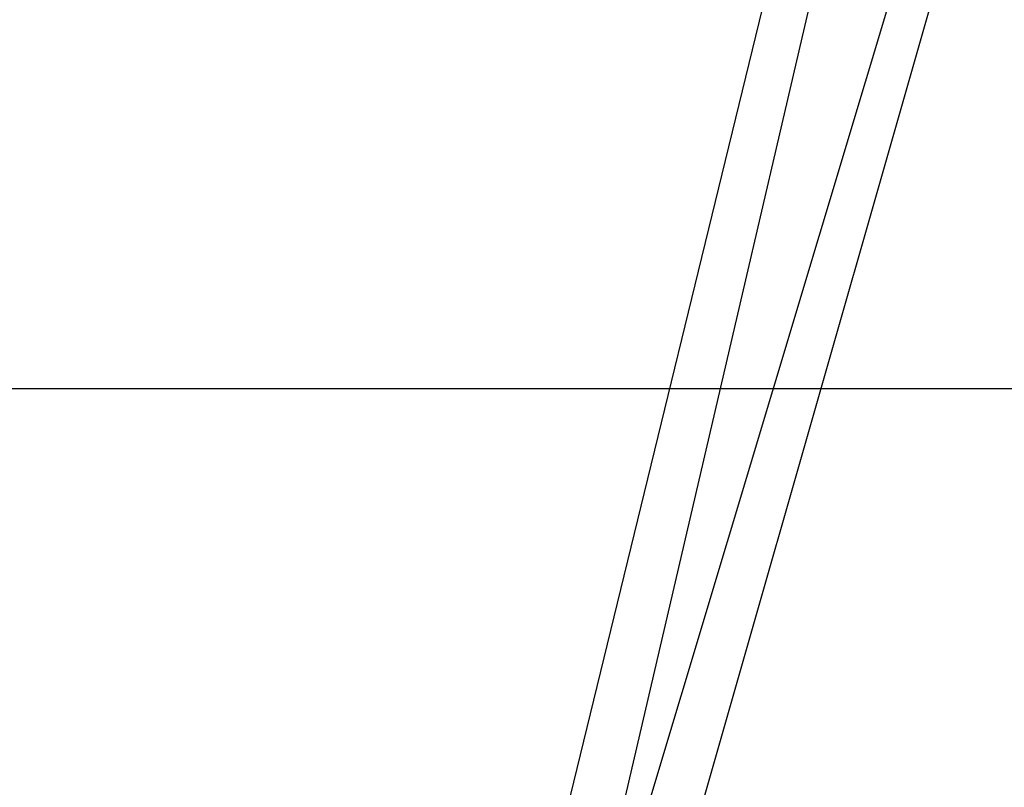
# Model space of a CAD drawing. Header units: feet. Extents: x -79 to 198, y -22 to 181.
# Tile 798 of 982: x 115.434 to 115.661, y 150.166 to 150.343. Entities that reach past the tile are written whole.
import ezdxf

# ---------------------------------------------------------------- set-up
doc = ezdxf.new("R2010")
doc.units = ezdxf.units.FT
doc.layers.add('A-AREA-UNIDAD', color=30, linetype='CONTINUOUS')
doc.layers.add('A-LINEA', color=7, linetype='CONTINUOUS')

msp = doc.modelspace()

# ---------------------------------------------------------------- linework, layer by layer
at = {"layer": 'A-AREA-UNIDAD'}
msp.add_lwpolyline([(122.848, 148.0889), (115.808, 150.2578), (115.2, 150.2578), (115.168, 150.4178), (111.328, 151.2178), (111.28, 151.3778), (104, 152.7289), (99.072, 153.3689), (92.192, 153.9022), (87.92, 153.9733), (87.92, 152.7289), (87.2, 149.8133), (91.36, 148.8889), (91.52, 148.5333), (92.672, 148.4089), (92.72, 147.2889), (92.512, 146.4889), (94.848, 146.0622), (96.96, 145.4222), (97.088, 143.9822), (93.088, 127.1644), (96.32, 126.4178)], dxfattribs=at)
at = {"layer": 'A-LINEA'}
for points in [[(115.4933, 149.8178), (115.2, 149.8844), (115.3467, 150.4578), (115.6267, 150.3911), (115.4933, 149.8178)], [(115.4933, 149.8178), (115.2, 149.8844), (115.3467, 150.4578), (115.6267, 150.3911), (115.4933, 149.8178)], [(115.2133, 149.8978), (115.4933, 149.8178), (115.6533, 150.3778), (115.3733, 150.4578), (115.2133, 149.8978)], [(115.2133, 149.8978), (115.4933, 149.8178), (115.6533, 150.3778), (115.3733, 150.4578), (115.2133, 149.8978)], [(115.48, 149.8311), (115.2133, 149.8978), (115.36, 150.4444), (115.6133, 150.3778), (115.48, 149.8311)], [(115.48, 149.8311), (115.2133, 149.8978), (115.36, 150.4444), (115.6133, 150.3778), (115.48, 149.8311)], [(115.2267, 149.8978), (115.48, 149.8311), (115.64, 150.3644), (115.3733, 150.4444), (115.2267, 149.8978)], [(115.2267, 149.8978), (115.48, 149.8311), (115.64, 150.3644), (115.3733, 150.4444), (115.2267, 149.8978)]]:
    msp.add_lwpolyline(points, dxfattribs=at)

doc.saveas('drawing.dxf')
